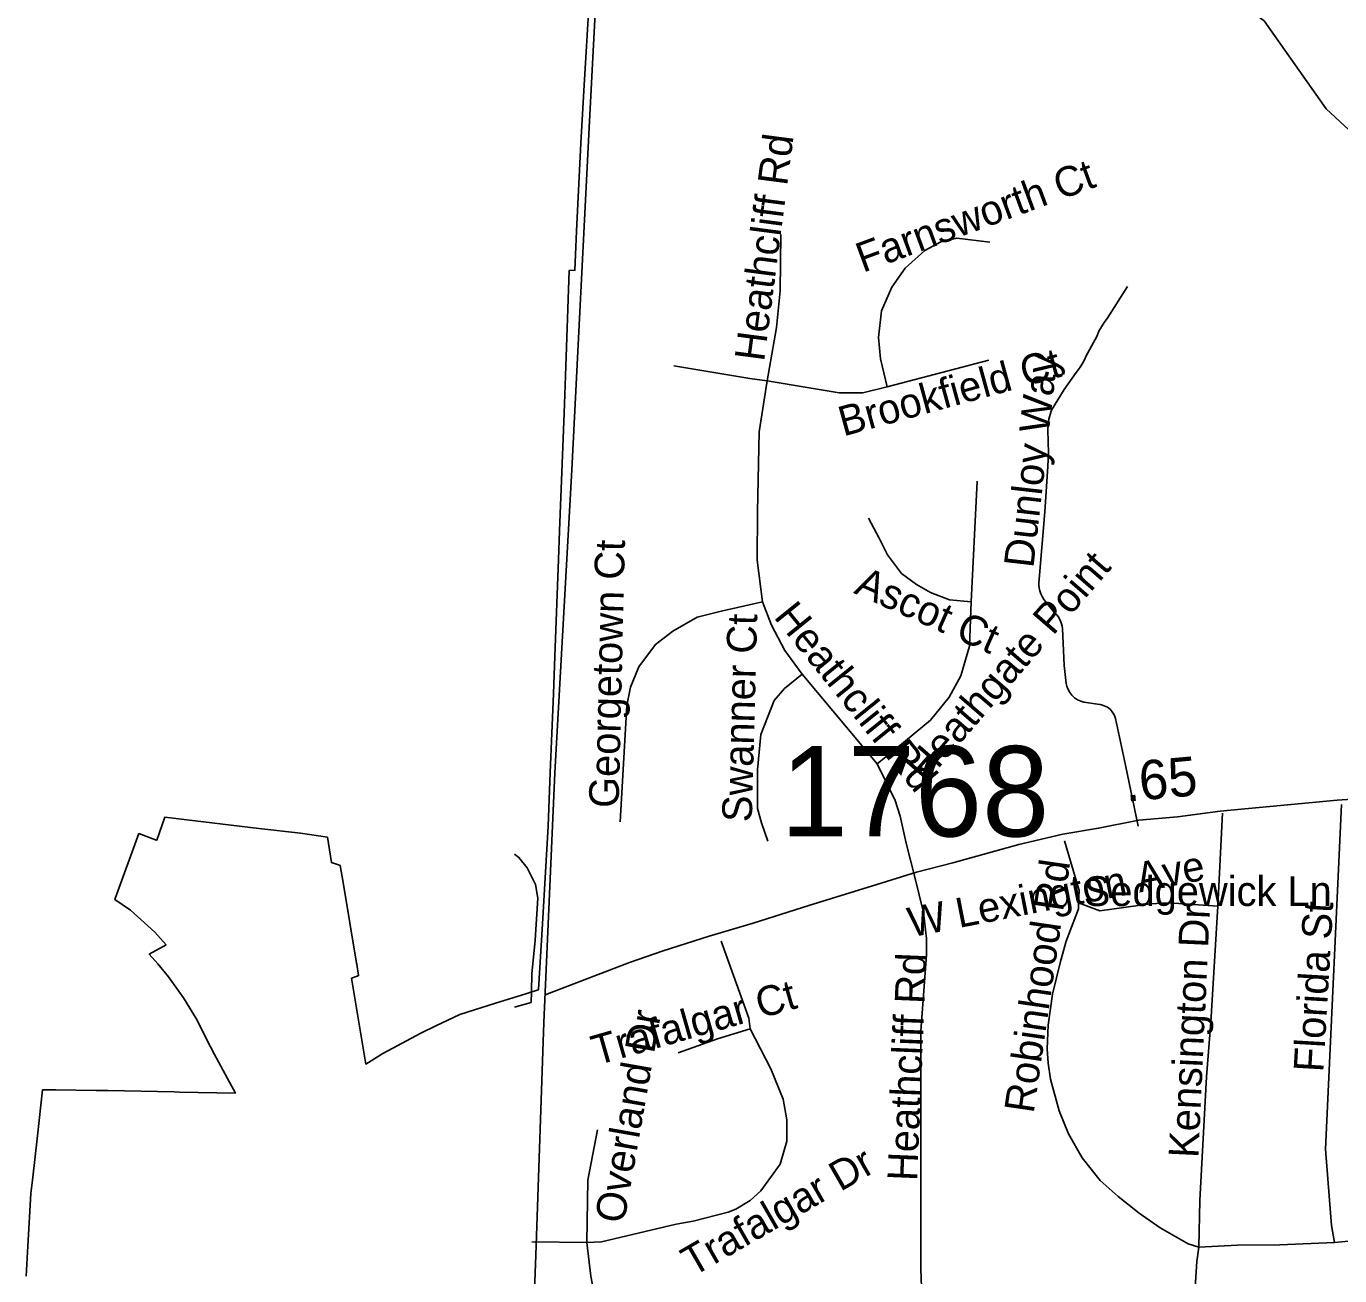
# Model space of a CAD drawing. Extents: x 1662474 to 1856135, y 779280 to 917889.
# Drawn here: x 1689152 to 1693341, y 809695 to 813678 of the extents above; entities that cross this region are included whole.
import ezdxf

# ---------------------------------------------------------------- set-up
doc = ezdxf.new("R2010")
doc.units = 0
for name, color, linetype in [('Cogo Default Point CELL', 7, 'Continuous'), ('Exist Boundary Political City Limit New', 7, 'Continuous'), ('Exist Boundary Political CountyLine', 7, 'Continuous'), ('Exist Hydrographic Misc Water Feature', 7, 'Continuous'), ('Exist Road Non-System Type 51', 7, 'Continuous'), ('Exist Road Non-System Type 51 Label', 7, 'Continuous'), ('Exist Road Secondary Type 51 Attributed', 7, 'Continuous'), ('Exist Road Secondary Type 51 Label', 7, 'Continuous'), ('Map Preparation Boundary City Limit Buffer Line', 7, 'Continuous'), ('Prop DGN Element Guardrail', 7, 'Continuous')]:
    doc.layers.add(name, color=color, linetype=linetype)

msp = doc.modelspace()

# ---------------------------------------------------------------- linework, layer by layer
at = {"layer": 'Exist Boundary Political City Limit New'}
for points in [[(1690949.2, 813774.5), (1690931, 813472.1), (1690921, 813305.6), (1690907.1, 813024.8), (1690902.4, 812899.9), (1690883.4, 812899), (1690871.9, 812563.6), (1690868.2, 812444.9), (1690853.5, 812069.9), (1690850, 811978.1)], [(1690850, 811978.1), (1690838.2, 811669.8), (1690833.6, 811550.1), (1690823.4, 811298.9), (1690816.4, 811127.9), (1690798.5, 810816.2), (1690785.6, 810607.8), (1690785.5, 810605.8), (1690745.5, 810593.4), (1690648.8, 810563.3), (1690535.2, 810528), (1690459.1, 810491.7), (1690410.6, 810468.6), (1690289.5, 810403.1), (1690235.8, 810369.5), (1690190, 810643.2), (1690208.2, 810650.3), (1690212.4, 810651.9), (1690206.2, 810688.4), (1690205.6, 810691.7), (1690162.6, 810948.2), (1690153.1, 811002.7), (1690148.2, 811004.4), (1690125.4, 811012.2), (1690112.6, 811092.9), (1690026.5, 811105.6), (1689893.6, 811120.1), (1689717.6, 811141.7), (1689594.6, 811156.8), (1689568.4, 811082.9), (1689564.9, 811084.2), (1689511.6, 811104.2), (1689435.8, 810897.7), (1689434.6, 810894.7), (1689485, 810859.9), (1689562.8, 810789.9), (1689598.1, 810750.1), (1689544.4, 810719.5), (1689571.6, 810689.4), (1689606.5, 810647.4), (1689654.1, 810581.2), (1689694.4, 810515), (1689740.4, 810424.9), (1689753, 810400.1), (1689800.2, 810312.4), (1689819.4, 810276.9), (1689641.6, 810280.4), (1689624.4, 810280.7), (1689412.6, 810284.9), (1689375.5, 810285.6), (1689247.1, 810288), (1689204.4, 810287.8), (1689187.8, 810140.9), (1689171.9, 810000), (1689167, 809956.9), (1689157.8, 809788.9), (1689152.4, 809693)]]:
    msp.add_lwpolyline(points, dxfattribs=at)
at = {"layer": 'Exist Boundary Political CountyLine'}
msp.add_lwpolyline([(1690347.6, 800042.9), (1690382.7, 800862.5), (1690417.8, 801672.6), (1690459.9, 802612.4), (1690490.6, 803379.9), (1690531.6, 804201.7), (1690578.3, 805157.6), (1690614.8, 805955.1), (1690649.3, 806683.1), (1690688.7, 807554.8), (1690723, 808322.5), (1690748.6, 808998.5), (1690777.2, 809760.4), (1690803.1, 810502.1), (1690838, 811298), (1690892.7, 812263.6), (1690949.1, 813375.2), (1690989.8, 814167.1)], dxfattribs=at)
at = {"layer": 'Exist Hydrographic Misc Water Feature'}
msp.add_lwpolyline([(1697094, 812149.7), (1695630.9, 812458.4), (1695389.9, 812568.3), (1695199.9, 812703.5), (1695035, 812880.8), (1694586.9, 813093.5), (1694462.9, 813155.1), (1694012.9, 813243), (1693612.9, 813221.5), (1693413.9, 813307.7), (1693297.9, 813415.1), (1693100.9, 813694.8), (1692720.8, 813971.7), (1692654.9, 814055.1), (1692630.8, 814157.3), (1692581.9, 814224), (1692473.9, 814249.2), (1692264.9, 814210.8), (1692164.8, 814252.1), (1691704.8, 814123.7), (1691638.9, 814141.4), (1691387.9, 814054.6), (1691270.8, 814063.5), (1691179.9, 814137.6)], dxfattribs=at)
at = {"layer": 'Exist Road Non-System Type 51'}
for p, q in [((1692222.1, 812613.1), (1691898, 812528.4)), ((1692165.8, 811843.2), (1692184.6, 812227.5)), ((1691865.8, 811326.2), (1691627.1, 811612.1)), ((1692952.9, 810872.7), (1692967.4, 811169.2)), ((1690765.2, 809802.7), (1690940.6, 809800.6))]:
    msp.add_line(p, q, dxfattribs=at)
for points in [[(1691514.9, 812547.5), (1691545, 812718.1), (1691556.6, 812834.9), (1691559.4, 813014.4)], [(1691898, 812528.4), (1691877.2, 812618.1), (1691869.9, 812686.1), (1691880.4, 812770.4), (1691912.8, 812846.4), (1691955.8, 812906.8), (1692018, 812962.9), (1692068.9, 812991), (1692120.1, 813002.6), (1692225.4, 812989.8)], [(1692698.5, 811127.9), (1692658.6, 811322.4), (1692626.6, 811471.1), (1692624.5, 811477.4), (1692621.9, 811483.2), (1692616.1, 811492.4), (1692609, 811500.5), (1692600.4, 811507.1), (1692590.6, 811512.1), (1692584.4, 811514.2), (1692577.5, 811516.2), (1692568.9, 811516.5), (1692525.4, 811523.4), (1692515.4, 811526.8), (1692505.6, 811531.2), (1692495.9, 811537.5), (1692487.2, 811545.4), (1692480.4, 811554.6), (1692474.4, 811565.4), (1692471.5, 811574), (1692469.4, 811582.9), (1692463.1, 811640.4), (1692457.4, 811757.8), (1692456.2, 811765.6), (1692454.6, 811772.9), (1692450, 811785), (1692443.4, 811796.1), (1692439.2, 811801.4), (1692434.2, 811806.2), (1692411.6, 811833.6), (1692403.8, 811842), (1692396.4, 811852.8), (1692392, 811860.6), (1692388, 811869), (1692385.1, 811877.9), (1692383.1, 811887.4), (1692382.2, 811895), (1692381.8, 811902.6), (1692401.1, 812129.7), (1692410.9, 812274), (1692412.4, 812318.4), (1692410.6, 812390.8), (1692411.6, 812408.7), (1692414.2, 812425.7), (1692417.6, 812439.9), (1692422.1, 812453.8), (1692463.1, 812519.7), (1692500.6, 812574.2), (1692508.5, 812583.9), (1692515.9, 812593.9), (1692522.6, 812605.2), (1692528.4, 812616.8), (1692531.9, 812624.9), (1692567.4, 812691.4), (1692573.6, 812706), (1692581.5, 812719.7), (1692590.4, 812733.4), (1692600.1, 812746.7), (1692665.1, 812847.8)], [(1691514.9, 812547.5), (1691460.5, 812554.6), (1691218, 812595.2)], [(1691500.1, 811843.6), (1691483.6, 811975.4), (1691484.6, 812131.5), (1691489.6, 812385), (1691514.9, 812547.5)], [(1691898, 812528.4), (1691820.1, 812508.9), (1691745, 812508.9), (1691514.9, 812547.5)], [(1692165.8, 811843.2), (1692097, 811849.9), (1692036.6, 811872.7), (1691992, 811898.4), (1691943.9, 811933.6), (1691899.6, 811992.7), (1691872.6, 812046.4), (1691838.6, 812109.9)], [(1691500.1, 811843.6), (1691364.6, 811812.6), (1691292, 811793.7), (1691214.1, 811749.4), (1691159.4, 811706.9), (1691106.4, 811636.2), (1691079.4, 811571.1), (1691067.9, 811512.9), (1691046.1, 811142.2)], [(1691627.1, 811612.1), (1691572.1, 811687.9), (1691529.2, 811768.2), (1691500.1, 811843.6)], [(1691865.8, 811326.2), (1691932.4, 811379.5), (1692036.6, 811466.2), (1692096.1, 811539.1), (1692133.4, 811606.9), (1692160.2, 811702.1), (1692165.8, 811843.2)], [(1691627.1, 811612.1), (1691571, 811567.2), (1691537.6, 811528.6), (1691494.9, 811420.2), (1691484.1, 811307.9), (1691484.1, 811184), (1691497, 811138.1), (1691518, 811080.6)], [(1691986.8, 810965.9), (1691958.6, 811073.5), (1691939.8, 811159.9), (1691923.8, 811210.2), (1691865.8, 811326.2)], [(1693324.5, 809801.1), (1693314.9, 809855.4), (1693295.9, 810098.7), (1693346.9, 811197.4)], [(1692508.8, 810883.2), (1692510.6, 810923.4), (1692463.6, 811080.9)], [(1690762.4, 810565.9), (1690763.4, 810600.2), (1690765, 810657.5), (1690775.8, 810764.4), (1690783.9, 810898.4), (1690776, 810941.8), (1690749.8, 810995), (1690723.8, 811028.6), (1690709.6, 811038.2)], [(1692014, 809484.9), (1692005.1, 809715.8), (1692005.4, 810474.9), (1692024, 810718.1), (1692023.2, 810769.6), (1692013.5, 810852.5), (1691986.8, 810965.9)], [(1692891.6, 809785.9), (1692858.4, 809796.1), (1692769.1, 809848.1), (1692702.1, 809893.8), (1692634.5, 809947.8), (1692577, 809998.2), (1692519.5, 810070.4), (1692476, 810147.2), (1692446.1, 810220.8), (1692418.5, 810321), (1692411.4, 810372.2), (1692408.2, 810418.7), (1692411.4, 810494), (1692425.6, 810592.7), (1692450.5, 810696.4), (1692469.1, 810761.7), (1692508.2, 810864.9), (1692508.8, 810883.2)], [(1692952.9, 810872.7), (1692797.5, 810883.5), (1692736.9, 810880.9), (1692576.8, 810858), (1692508.8, 810883.2)], [(1692891.6, 809785.9), (1692895.6, 809934.2), (1692916.4, 810328.9), (1692930.6, 810503.4), (1692952.9, 810872.7)], [(1691461.6, 810481.7), (1691456.9, 810516), (1691369.1, 810761.4)], [(1690762.4, 810565.9), (1690709.6, 810551)], [(1690940.6, 809800.6), (1690986.8, 809802.9), (1691225.4, 809858.9), (1691278.9, 809868.8), (1691390.9, 809897.7), (1691415.6, 809907.4), (1691461.6, 809934.2), (1691495.6, 809965.9), (1691556.6, 810050.9), (1691578.4, 810123.9), (1691578.4, 810192.2), (1691566.2, 810257.8), (1691527.4, 810354.9), (1691461.6, 810481.7)], [(1691461.6, 810481.7), (1691356.6, 810449.9), (1691231.4, 810405.8)], [(1690940.6, 809800.6), (1690942.9, 810000), (1690974.6, 810160.1)], [(1693752.1, 809949.9), (1693659.6, 809889), (1693574.6, 809852), (1693476.1, 809821.6), (1693391.6, 809807.1), (1693324.5, 809801.1)], [(1691060, 809078), (1691061, 809160.4), (1691071.5, 809287.9), (1691067.4, 809357.5), (1691009.9, 809487.2), (1690972.6, 809593.8), (1690952.9, 809693.5), (1690940.6, 809800.6)], [(1693324.5, 809801.1), (1693150.2, 809793.5), (1693015.9, 809792.2), (1692891.6, 809785.9)], [(1692866.5, 809444.4), (1692885.6, 809740.2), (1692891.6, 809785.9)]]:
    msp.add_lwpolyline(points, dxfattribs=at)
at = {"layer": 'Exist Road Secondary Type 51 Attributed'}
msp.add_lwpolyline([(1690807, 810590), (1691076.5, 810693.9), (1691184.1, 810730.9), (1691329.9, 810777.6), (1691470.3, 810818.7), (1691648.3, 810875.5), (1691865, 810942.3), (1691991.8, 810981.5), (1692107.4, 811010.6), (1692317.6, 811069.4), (1692458.1, 811102.6), (1692572.1, 811121.6), (1692700.3, 811146.9), (1692824.3, 811158.2), (1692960.5, 811175.5), (1693332.8, 811210.9), (1693538.3, 811224.7), (1693712.1, 811232.1), (1693931.9, 811257.7), (1694133, 811288.3)], dxfattribs=at)
at = {"layer": 'Map Preparation Boundary City Limit Buffer Line'}
for points in [[(1690949.2, 813774.5), (1690931, 813472.1), (1690921, 813305.6), (1690907.1, 813024.8), (1690902.4, 812899.9), (1690883.4, 812899), (1690871.9, 812563.6), (1690868.2, 812444.9), (1690853.5, 812069.9), (1690850, 811978.1)], [(1690850, 811978.1), (1690838.2, 811669.8), (1690833.6, 811550.1), (1690823.4, 811298.9), (1690816.4, 811127.9), (1690798.5, 810816.2), (1690785.6, 810607.8), (1690785.5, 810605.8), (1690745.5, 810593.4), (1690648.8, 810563.3), (1690535.2, 810528), (1690459.1, 810491.7), (1690410.6, 810468.6), (1690289.5, 810403.1), (1690235.8, 810369.5), (1690190, 810643.2), (1690208.2, 810650.3), (1690212.4, 810651.9), (1690206.2, 810688.4), (1690205.6, 810691.7), (1690162.6, 810948.2), (1690153.1, 811002.7), (1690148.2, 811004.4), (1690125.4, 811012.2), (1690112.6, 811092.9), (1690026.5, 811105.6), (1689893.6, 811120.1), (1689717.6, 811141.7), (1689594.6, 811156.8), (1689568.4, 811082.9), (1689564.9, 811084.2), (1689511.6, 811104.2), (1689435.8, 810897.7), (1689434.6, 810894.7), (1689485, 810859.9), (1689562.8, 810789.9), (1689598.1, 810750.1), (1689544.4, 810719.5), (1689571.6, 810689.4), (1689606.5, 810647.4), (1689654.1, 810581.2), (1689694.4, 810515), (1689740.4, 810424.9), (1689753, 810400.1), (1689800.2, 810312.4), (1689819.4, 810276.9), (1689641.6, 810280.4), (1689624.4, 810280.7), (1689412.6, 810284.9), (1689375.5, 810285.6), (1689247.1, 810288), (1689204.4, 810287.8), (1689187.8, 810140.9), (1689171.9, 810000), (1689167, 809956.9), (1689157.8, 809788.9), (1689152.4, 809693)]]:
    msp.add_lwpolyline(points, dxfattribs=at)

# ---------------------------------------------------------------- texts
at = {"layer": 'Cogo Default Point CELL'}
msp.add_text('1768', height=288, dxfattribs=at).set_placement((1691558.2, 811095.2))
at = {"layer": 'Exist Road Non-System Type 51 Label'}
for s, rotation, p in [('Heathcliff Rd', 82.537, (1691505.4, 812606.9)), ('Farnsworth Ct', 20.2257, (1691820.7, 812891.6)), ('Brookfield Ct', 15.3699, (1691758.2, 812370)), ('Dunloy Way', 83.4608, (1692364.3, 811949)), ('Georgetown Ct', 88.6408, (1691041.7, 811185.3)), ('Heathgate Point', 49.1506, (1692020.4, 811263)), ('Ascot Ct', 335.936, (1691789.1, 811871.6)), ('Heathcliff Rd', 308.9117, (1691533.8, 811794.4)), ('Swanner Ct', 88.4748, (1691466.2, 811140)), ('Robinhood Rd', 81.7243, (1692365.1, 810210.2)), ('Florida St', 86.6208, (1693288.9, 810342.3)), ('Kensington Dr', 87.3332, (1692890.4, 810069.1)), ('Heathcliff Rd', 87.6264, (1691993.4, 809995.5)), ('Trafalgar Ct', 15.954, (1690971.5, 810364.9)), ('Overland Dr', 79.9976, (1691058.6, 809858.4)), ('Trafalgar Dr', 29.9593, (1691277.8, 809690.3))]:
    msp.add_text(s, height=95, rotation=rotation, dxfattribs=at).set_placement(p)
msp.add_text('Sedgewick Ln', height=95, dxfattribs=at).set_placement((1692525.1, 810873.4))
at = {"layer": 'Exist Road Secondary Type 51 Label'}
msp.add_text('W Lexington Ave', height=95, rotation=11.1132, dxfattribs=at).set_placement((1691974.7, 810773.3))
at = {"layer": 'Prop DGN Element Guardrail'}
msp.add_text('.65', height=125, rotation=5.2066, dxfattribs=at).set_placement((1692660.4, 811206))

doc.saveas('drawing.dxf')
